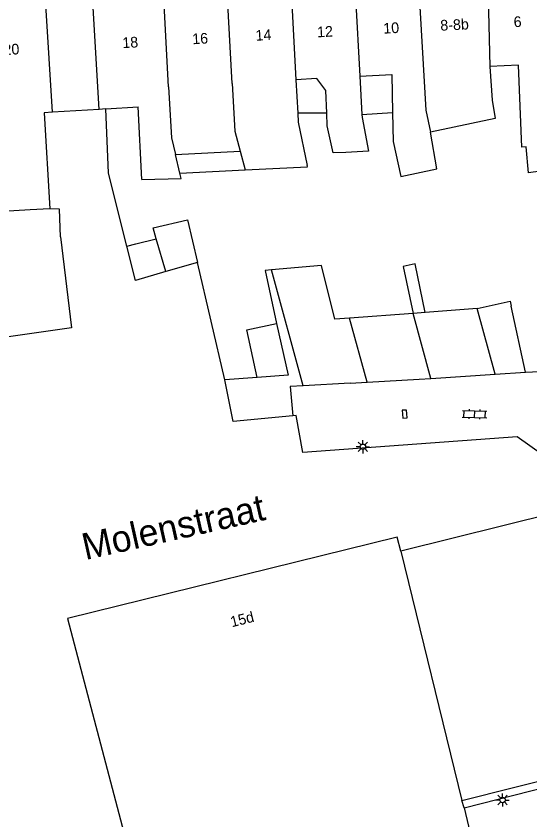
# Model space of a CAD drawing. Extents: x 132998 to 136004, y 396998 to 398512.
# Drawn here: x 134632.5 to 134680.8, y 397563.8 to 397639.3 of the extents above; entities that cross this region are included whole.
import ezdxf

# ---------------------------------------------------------------- set-up
doc = ezdxf.new("R2010")
doc.units = 0
for name, color, linetype in [('gg-afsc-erfafscheiding', 7, 'Continuous'), ('gg-afsc-muur', 7, 'Continuous'), ('gg-anno-huisnummerreeks BGT', 7, 'Continuous'), ('gg-anno-openbare ruimte label', 7, 'Continuous'), ('gg-bbg-bijgebouw', 7, 'Continuous'), ('gg-bbg-gedigitaliseerde bebouwing', 7, 'Continuous'), ('gg-bbg-gedigitaliseerde bebouwing onder overbouw', 7, 'Continuous'), ('gg-bbg-gedigitaliseerde bijgebouw', 7, 'Continuous'), ('gg-bbg-gedigitaliseerde overbouw', 7, 'Continuous'), ('gg-bbg-hoofdgebouw', 7, 'Continuous'), ('gg-bbg-luifel en loopbrug', 7, 'Continuous'), ('gg-bbg-tussenscheiding', 7, 'Continuous'), ('gt-symb-klinker verharding', 7, 'Continuous'), ('gt-symb-kolk', 7, 'Continuous'), ('gt-symb-lichtmast', 7, 'Continuous')]:
    doc.layers.add(name, color=color, linetype=linetype)

# ---------------------------------------------------------------- blocks, each defined once
blk = doc.blocks.new('gt0-KL1')
at = {"layer": 'gt-symb-klinker verharding'}
for p, q in [((-1.15, 0.3), (1.15, 0.3)), ((-1, -0.3), (-1, 0.3)), ((-0.5, 0.3), (-0.5, 0.45)), ((0, -0.3), (0, 0.3)), ((0.5, 0.3), (0.5, 0.45)), ((1, -0.3), (1, 0.3)), ((-1.15, -0.3), (1.15, -0.3)), ((-0.5, -0.45), (-0.5, -0.3)), ((0.5, -0.45), (0.5, -0.3))]:
    blk.add_line(p, q, dxfattribs=at)
blk = doc.blocks.new('gt0-LMAST')
at = {"layer": 'gt-symb-lichtmast'}
for p, q in [((-0.182, 0.173), (-0.447, 0.438)), ((-0.005, 0.246), (-0.005, 0.621)), ((0.172, 0.173), (0.437, 0.438)), ((-0.255, -0.004), (-0.63, -0.004)), ((-0.182, -0.181), (-0.447, -0.446)), ((-0.005, -0.254), (-0.005, -0.629)), ((0.437, -0.446), (0.172, -0.181)), ((0.245, -0.004), (0.62, -0.004))]:
    blk.add_line(p, q, dxfattribs=at)
blk.add_circle((-0.005, -0.004), 0.25, dxfattribs=at)
blk = doc.blocks.new('gt0-KOLK')
at = {"layer": 'gt-symb-kolk'}
blk.add_lwpolyline([(0, 0), (0.375, 0), (0.375, 0.4), (-0.375, 0.4), (-0.375, 0), (0, 0)], dxfattribs=at)

msp = doc.modelspace()

# ---------------------------------------------------------------- linework, layer by layer
at = {"layer": 'gg-afsc-erfafscheiding'}
msp.add_line((134652.136, 397605.145), (134649.561, 397616.159), dxfattribs=at)
for points in [[(134642.93, 397617.69), (134641.205, 397624.539), (134640.965, 397630.584)], [(134636.698, 397618.576), (134636.604, 397621.184), (134635.693, 397621.208)], [(134636.698, 397618.576), (134637.747, 397610.014), (134631.172, 397609.064)], [(134674.61, 397564.93), (134688.72, 397568.52), (134690.78, 397572.13), (134683.38, 397597.09), (134679.58, 397599.79), (134659.46, 397598.3), (134658.83, 397601.77), (134658.53, 397601.74)]]:
    msp.add_lwpolyline(points, dxfattribs=at)
at = {"layer": 'gg-afsc-muur'}
msp.add_line((134680.36, 397605.86), (134682.337, 397605.961), dxfattribs=at)
at = {"layer": 'gg-bbg-bijgebouw'}
for p, q in [((134677.507, 397605.668), (134680.36, 397605.86)), ((134665.511, 397604.912), (134670.38, 397605.19)), ((134670.38, 397605.19), (134671.495, 397605.265)), ((134671.495, 397605.265), (134677.507, 397605.668)), ((134663.9, 397604.82), (134659.5, 397604.562)), ((134663.9, 397604.82), (134665.511, 397604.912)), ((134674.61, 397564.93), (134674.38, 397565.61)), ((134674.61, 397564.93), (134675.72, 397560.31))]:
    msp.add_line(p, q, dxfattribs=at)
for points in [[(134659.5, 397604.562), (134658.27, 397604.49), (134658.53, 397601.74)], [(134674.38, 397565.61), (134688.95, 397569.26), (134683.17, 397592.62), (134668.66, 397589.03)]]:
    msp.add_lwpolyline(points, dxfattribs=at)
at = {"layer": 'gg-bbg-gedigitaliseerde bebouwing'}
for p, q in [((134658.813, 397633.332), (134658.986, 397630.193)), ((134664.804, 397633.661), (134665.009, 397630.073)), ((134635.94, 397630.277), (134635.182, 397630.231)), ((134635.182, 397630.231), (134635.693, 397621.208)), ((134640.965, 397630.584), (134640.333, 397630.545)), ((134640.965, 397630.584), (134643.999, 397630.769)), ((134644.326, 397623.966), (134643.999, 397630.769)), ((134647.494, 397626.309), (134653.579, 397626.616)), ((134647.924, 397624.541), (134647.494, 397626.309)), ((134653.579, 397626.616), (134654.049, 397624.85)), ((134633.861, 397621.104), (134629.541, 397620.859)), ((134635.693, 397621.208), (134633.861, 397621.104)), ((134637.36, 397582.709), (134643.691, 397558.646))]:
    msp.add_line(p, q, dxfattribs=at)
for points in [[(134677.033, 397634.578), (134677.228, 397631.412), (134677.535, 397629.702), (134671.438, 397628.402)], [(134680.426, 397627.016), (134680.025, 397627), (134679.715, 397634.687), (134677.033, 397634.578)], [(134664.804, 397633.661), (134667.809, 397633.833), (134667.884, 397630.238)], [(134661.709, 397630.193), (134661.63, 397632.307), (134660.777, 397633.436), (134658.813, 397633.332)], [(134658.986, 397630.193), (134659.032, 397629.351), (134659.861, 397625.273)], [(134663.49, 397626.483), (134662.295, 397626.452), (134661.754, 397629.001), (134661.709, 397630.193)], [(134665.009, 397630.073), (134665.027, 397629.767), (134665.636, 397626.61), (134663.49, 397626.483)], [(134667.884, 397630.238), (134667.941, 397627.537), (134668.67, 397624.225), (134672.045, 397624.948), (134671.438, 397628.402)], [(134683.314, 397628.045), (134684.043, 397625.054), (134680.655, 397624.586), (134680.426, 397627.016)], [(134654.049, 397624.85), (134659.887, 397625.145), (134659.861, 397625.273)], [(134644.326, 397623.966), (134648.043, 397624.049), (134647.924, 397624.541)]]:
    msp.add_lwpolyline(points, dxfattribs=at)
at = {"layer": 'gg-bbg-gedigitaliseerde bebouwing onder overbouw'}
for p, q in [((134640.333, 397630.545), (134639.726, 397640.648)), ((134635.94, 397630.277), (134635.333, 397640.384))]:
    msp.add_line(p, q, dxfattribs=at)
at = {"layer": 'gg-bbg-gedigitaliseerde bijgebouw'}
for p, q in [((134646.59, 397615.3), (134645.697, 397618.386)), ((134680.36, 397605.86), (134679.021, 397612.057)), ((134669.817, 397611.377), (134663.84, 397610.935)), ((134670.956, 397611.461), (134669.817, 397611.377)), ((134675.842, 397611.822), (134670.956, 397611.461)), ((134655.162, 397605.36), (134652.136, 397605.145))]:
    msp.add_line(p, q, dxfattribs=at)
for points in [[(134642.93, 397617.69), (134643.784, 397617.905), (134645.697, 397618.386)], [(134646.59, 397615.3), (134643.739, 397614.476), (134642.93, 397617.69)], [(134663.84, 397610.935), (134662.479, 397610.834), (134661.217, 397615.882), (134656.523, 397615.464)], [(134656.523, 397615.464), (134655.916, 397615.41), (134656.993, 397610.428)], [(134675.842, 397611.822), (134678.919, 397612.528), (134679.021, 397612.057)], [(134656.993, 397610.428), (134658.076, 397605.567), (134655.162, 397605.36)], [(134658.53, 397601.74), (134652.908, 397601.221), (134652.136, 397605.145)]]:
    msp.add_lwpolyline(points, dxfattribs=at)
at = {"layer": 'gg-bbg-gedigitaliseerde overbouw'}
msp.add_line((134640.333, 397630.545), (134635.94, 397630.277), dxfattribs=at)
at = {"layer": 'gg-bbg-hoofdgebouw'}
for p, q in [((134668.33, 397590.35), (134637.36, 397582.709)), ((134668.66, 397589.03), (134668.33, 397590.35))]:
    msp.add_line(p, q, dxfattribs=at)
at = {"layer": 'gg-bbg-luifel en loopbrug'}
for p, q in [((134661.709, 397630.193), (134658.986, 397630.193)), ((134665.009, 397630.073), (134667.884, 397630.238)), ((134647.924, 397624.541), (134654.049, 397624.85)), ((134649.561, 397616.159), (134646.59, 397615.3))]:
    msp.add_line(p, q, dxfattribs=at)
for points in [[(134645.697, 397618.386), (134645.4, 397619.412), (134648.624, 397620.166), (134649.561, 397616.159)], [(134670.956, 397611.461), (134670.001, 397616.021), (134668.893, 397615.789), (134669.817, 397611.377)], [(134655.162, 397605.36), (134654.197, 397609.838), (134656.993, 397610.428)]]:
    msp.add_lwpolyline(points, dxfattribs=at)
at = {"layer": 'gg-bbg-tussenscheiding'}
for p, q in [((134676.842, 397642.656), (134677.033, 397634.578)), ((134652.833, 397632.99), (134652.373, 397641.349)), ((134658.356, 397641.68), (134658.813, 397633.332)), ((134664.34, 397642.012), (134664.804, 397633.661)), ((134646.852, 397632.662), (134646.397, 397641.018)), ((134659.5, 397604.562), (134656.523, 397615.464)), ((134671.495, 397605.265), (134669.817, 397611.377)), ((134677.507, 397605.668), (134675.842, 397611.822)), ((134665.511, 397604.912), (134663.84, 397610.935)), ((134668.66, 397589.03), (134674.38, 397565.61))]:
    msp.add_line(p, q, dxfattribs=at)
for points in [[(134670.307, 397642.342), (134670.997, 397630.46), (134671.438, 397628.402)], [(134646.852, 397632.662), (134647.115, 397627.869), (134647.494, 397626.309)], [(134652.833, 397632.99), (134653.079, 397628.497), (134653.579, 397626.616)]]:
    msp.add_lwpolyline(points, dxfattribs=at)

# ---------------------------------------------------------------- block references
at = {"layer": 'gt-symb-klinker verharding', "rotation": -1.4893547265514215}
msp.add_blockref('gt0-KL1', (134675.592, 397601.905), dxfattribs=at)
at = {"layer": 'gt-symb-kolk', "rotation": 93.78359025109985}
msp.add_blockref('gt0-KOLK', (134669.228, 397601.922), dxfattribs=at)
at = {"layer": 'gt-symb-lichtmast'}
for p in [(134665.108, 397598.85), (134678.224, 397565.654)]:
    msp.add_blockref('gt0-LMAST', p, dxfattribs=at)

# ---------------------------------------------------------------- texts
at = {"layer": 'gg-anno-huisnummerreeks BGT'}
for s, rotation, p in [('8-8b', 2.8, (134672.394, 397637.937)), ('6', 2.8, (134679.282, 397638.268)), ('12', 3.2, (134660.827, 397637.31)), ('10', 3.2, (134667.043, 397637.655)), ('16', 3.2, (134649.1, 397636.661)), ('14', 3.2, (134655.043, 397636.99)), ('18', 3.2, (134642.535, 397636.297)), ('20', 3.4, (134631.38, 397635.639)), ('15d', 13.9, (134652.792, 397581.881))]:
    msp.add_text(s, height=1, rotation=rotation, dxfattribs=at).set_placement(p)
at = {"layer": 'gg-anno-openbare ruimte label'}
msp.add_text('Molenstraat', height=2.5, rotation=12.6, dxfattribs=at).set_placement((134639.036, 397588.188))

doc.saveas('drawing.dxf')
